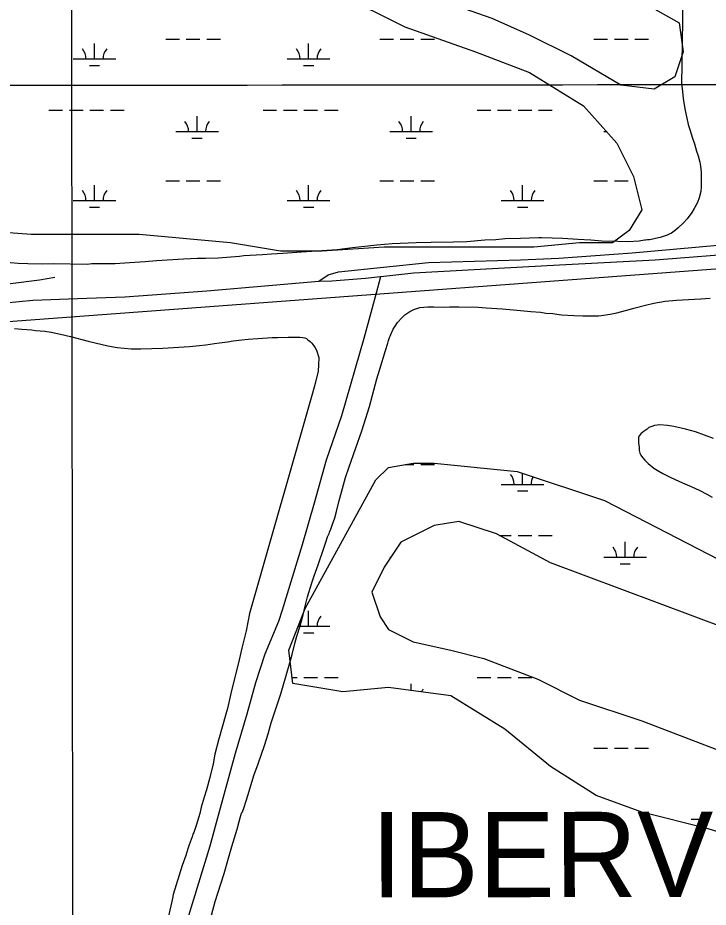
# Model space of a CAD drawing. Extents: x 3297772 to 3335630, y 634068 to 659439.
# Drawn here: x 3322784 to 3324403, y 652690 to 654776 of the extents above; entities that cross this region are included whole.
import ezdxf

# ---------------------------------------------------------------- set-up
doc = ezdxf.new("R2010")
doc.units = 0
for name, color, linetype in [('V-DTCH-CNTR', 7, 'Continuous'), ('V-GRID-MAJR', 7, 'Continuous'), ('V-SITE-VEGE', 7, 'Continuous'), ('V-TOPO-GNAM-IDEN', 7, 'Continuous'), ('V-TOPO-SHOR', 7, 'Continuous'), ('V-UTIL-LINE', 7, 'Continuous'), ('V-WETL-SWMP', 7, 'Continuous')]:
    doc.layers.add(name, color=color, linetype=linetype)

msp = doc.modelspace()

# ---------------------------------------------------------------- linework, layer by layer
at = {"layer": 'V-DTCH-CNTR'}
msp.add_lwpolyline([(3322095.367, 654133.073), (3322107.651, 654108.491), (3322165.575, 654109.707), (3322288.881, 654110.465), (3322417.434, 654121.004), (3322564.492, 654130.908), (3322704.131, 654145.635), (3322834.7260000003, 654161.661), (3322870.6580000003, 654168.284)], dxfattribs=at)
at = {"layer": 'V-GRID-MAJR'}
for points in [[(3322928.257, 639467.96), (3322924.734, 642495.561), (3322917.681, 648556.903), (3322910.628, 654618.27), (3322907.098, 657652.0210000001)], [(3301871.984, 654599.909), (3307131.646, 654603.3520000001), (3312391.307, 654607.559), (3317650.968, 654612.532), (3322910.628, 654618.27), (3328170.287, 654624.772), (3333429.9450000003, 654632.04), (3333429.946, 654632.04)]]:
    msp.add_spline(points, degree=3, dxfattribs=at)
at = {"layer": 'V-SITE-VEGE'}
for p, q in [((3324342.918, 654820.322), (3324340.307, 654619.819)), ((3324340.307, 654619.819), (3324341.372, 654610.9569999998)), ((3324341.372, 654610.9569999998), (3324344.008, 654586.742)), ((3324344.008, 654586.742), (3324347.819, 654562.512)), ((3324347.819, 654562.512), (3324355.608, 654526.426)), ((3324355.608, 654526.426), (3324359.575, 654513.991)), ((3324359.575, 654513.991), (3324365.801, 654493.857)), ((3324365.801, 654493.857), (3324370.349, 654480.821)), ((3324370.349, 654480.821), (3324375.434, 654463.6510000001)), ((3324375.434, 654463.6510000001), (3324379.416, 654452.393)), ((3324379.416, 654452.393), (3324382.762, 654437.604)), ((3324382.762, 654437.604), (3324384.409, 654428.145)), ((3324384.409, 654428.145), (3324385.994, 654413.9679999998)), ((3324385.994, 654413.9679999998), (3324385.865, 654403.944)), ((3324385.865, 654403.944), (3324386.268, 654389.7839999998)), ((3324386.268, 654389.7839999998), (3324386.139, 654379.759)), ((3324385.41, 654369.15), (3324381.673, 654353.8640000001)), ((3324386.139, 654379.759), (3324385.41, 654369.15)), ((3324381.673, 654353.8640000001), (3324377.407, 654343.302)), ((3324369.557, 654329.251), (3324364.125, 654319.883)), ((3324377.407, 654343.302), (3324369.557, 654329.251)), ((3324364.125, 654319.883), (3324353.312, 654304.689)), ((3324344.344, 654295.3689999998), (3324331.806, 654283.736)), ((3324353.312, 654304.689), (3324344.344, 654295.3689999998)), ((3324306.218, 654266.373), (3324294.37, 654262.4)), ((3324310.965, 654268.671), (3324306.218, 654266.373)), ((3324316.313, 654271.5529999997), (3324310.965, 654268.6709999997)), ((3324325.8340000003, 654277.916), (3324316.313, 654271.553)), ((3324331.806, 654283.736), (3324325.8340000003, 654277.916)), ((3323661.293, 654246.456), (3323625.272, 654243.386)), ((3323717.9420000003, 654248.6680000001), (3323661.293, 654246.456)), ((3323753.34, 654249.3869999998), (3323717.9420000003, 654248.6679999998)), ((3323805.251, 654249.893), (3323753.34, 654249.387)), ((3323836.5300000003, 654251.2549999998), (3323805.251, 654249.893)), ((3323879.042, 654254.829), (3323836.5300000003, 654251.255)), ((3323904.415, 654255.6789999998), (3323879.042, 654254.8289999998)), ((3323926.865, 654258.337), (3323904.415, 654255.679)), ((3323962.259, 654259.058), (3323926.865, 654258.337)), ((3323983.498, 654259.367), (3323962.259, 654259.058)), ((3324005.332, 654260.262), (3323983.498, 654259.367)), ((3324011.8200000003, 654260.178), (3324005.332, 654260.262)), ((3324061.931, 654258.3470000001), (3324011.8200000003, 654260.178)), ((3324096.708, 654256.7149999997), (3324061.931, 654258.3470000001)), ((3324127.35, 654254.5459999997), (3324096.708, 654256.7149999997)), ((3324153.275, 654252.4409999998), (3324127.35, 654254.5459999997)), ((3324191.0100000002, 654251.3589999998), (3324153.275, 654252.4409999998)), ((3324215.187, 654251.044), (3324191.0100000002, 654251.3589999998)), ((3324240.5670000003, 654252.4839999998), (3324215.187, 654251.044)), ((3324253.572, 654254.6709999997), (3324240.5670000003, 654252.4839999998)), ((3324255.931, 654254.6439999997), (3324253.572, 654254.6709999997)), ((3324260.075, 654255.7689999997), (3324255.931, 654254.6439999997)), ((3324264.791, 654255.7069999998), (3324260.075, 654255.7689999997)), ((3324272.481, 654257.376), (3324264.791, 654255.7069999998)), ((3324278.986, 654258.47), (3324272.481, 654257.376)), ((3324290.225, 654261.274), (3324278.986, 654258.47)), ((3324294.37, 654262.4), (3324290.225, 654261.274)), ((3323405.018, 654223.84), (3323379.039, 654221.819)), ((3323448.702, 654226.812), (3323405.018, 654223.84)), ((3323532.5270000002, 654232.208), (3323448.702, 654226.812)), ((3323568.5670000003, 654237.05), (3323532.5270000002, 654232.208)), ((3323625.272, 654243.386), (3323568.5670000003, 654237.05)), ((3322784.8140000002, 654200.0609999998), (3322748.882, 654203.4789999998)), ((3323082.72, 654203.8520000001), (3323045.531, 654201.386)), ((3323109.295, 654206.4569999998), (3323082.72, 654203.8519999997)), ((3323172.455, 654210.3519999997), (3323109.295, 654206.4569999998)), ((3323204.914, 654211.6999999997), (3323172.455, 654210.3519999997)), ((3323223.793, 654212.044), (3323204.914, 654211.7000000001)), ((3323253.292, 654212.838), (3323223.793, 654212.044)), ((3323303.48, 654216.9039999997), (3323253.292, 654212.8379999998)), ((3323314.112, 654217.9459999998), (3323303.48, 654216.9039999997)), ((3323357.197, 654220.334), (3323314.112, 654217.946)), ((3323379.039, 654221.819), (3323357.197, 654220.334)), ((3322807.215, 654199.1799999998), (3322784.8140000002, 654200.0609999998)), ((3322842.009, 654198.728), (3322807.215, 654199.1799999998)), ((3322867.375, 654198.9879999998), (3322842.009, 654198.728)), ((3322946.395, 654197.9599999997), (3322867.375, 654198.9879999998)), ((3322957.616, 654198.9939999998), (3322946.395, 654197.9599999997)), ((3322977.0840000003, 654199.33), (3322957.616, 654198.9940000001)), ((3322993.595, 654199.1149999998), (3322977.0840000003, 654199.3299999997)), ((3323012.474, 654199.459), (3322993.595, 654199.115)), ((3323045.531, 654201.386), (3323012.474, 654199.459))]:
    msp.add_line(p, q, dxfattribs=at)
for points in [[(3323238.34, 652672.079), (3323246.458, 652703.882), (3323252.5810000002, 652723.613), (3323267.853, 652769.629), (3323278.218, 652805.074), (3323285.548, 652832.859), (3323297.8140000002, 652873.412), (3323302.8170000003, 652891.319), (3323305.498, 652900.089), (3323308.5700000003, 652910.685), (3323309.698, 652912.873), (3323312.733, 652920.534), (3323319.987, 652942.4500000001), (3323326.119, 652962.5430000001), (3323337.596, 652999.0750000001), (3323347.492, 653026.457), (3323362.356, 653069.545), (3323370.784, 653096.9450000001), (3323378.089, 653122.8910000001), (3323400.252, 653191.198), (3323413.282, 653233.946), (3323421.3740000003, 653263.916), (3323426.756, 653282.92), (3323433.7, 653309.238), (3323438.323, 653326.052), (3323445.61, 653350.532), (3323452.544, 653376.118), (3323456.8000000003, 653392.936), (3323462.995, 653418.165), (3323472.967, 653451.415), (3323479.049, 653467.8420000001), (3323488.183, 653493.399), (3323502.292, 653534.664), (3323506.509, 653548.547), (3323510.31, 653558.769), (3323513.72, 653567.157), (3323514.488, 653569.7170000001), (3323517.8880000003, 653577.377), (3323520.941, 653586.507), (3323527.034, 653603.667), (3323530.89, 653618.29), (3323537.46, 653643.88), (3323542.49, 653663.9890000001), (3323552.468, 653697.971), (3323560.8710000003, 653723.536), (3323575.352, 653765.164), (3323590.575, 653807.517), (3323595.167, 653822.127), (3323608.19, 653864.509), (3323625.909, 653929.567), (3323632.44, 653952.224), (3323645.849, 653996.066), (3323651.2, 654012.87), (3323653.1210000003, 654019.446), (3323655.413, 654026.387), (3323656.926, 654030.036), (3323658.075, 654033.688), (3323664.107, 654046.08), (3323668.598, 654052.99), (3323674.2090000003, 654061.354), (3323683.892, 654072.6), (3323691.322, 654079.839), (3323702.795, 654087.759), (3323712.3880000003, 654092.035), (3323726.753, 654096.6190000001), (3323745.486, 654098.574), (3323759.423, 654098.392), (3323781.4220000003, 654097.741), (3323796.098, 654098.284), (3323818.114, 654098.73), (3323863.219, 654097.7760000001), (3323882.27, 654096.062), (3323919.291, 654094.112), (3323946.395, 654091.191), (3323986.701, 654087.732), (3324009.0470000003, 654085.609), (3324022.232, 654083.968), (3324037.987, 654082.664), (3324047.869, 654081.068), (3324058.852, 654079.458), (3324087.4450000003, 654077.984), (3324108.711, 654077.341), (3324123.014, 654077.154), (3324145.028, 654077.603), (3324152.006, 654078.246), (3324172.582, 654080.912), (3324188.0300000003, 654084.38), (3324220.053, 654092.764), (3324228.525, 654095.588), (3324255.753, 654102.203), (3324275.254, 654106.719), (3324301.727, 654111.51), (3324328.1750000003, 654114.4670000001), (3324370.386, 654116.482), (3324385.435, 654117.389), (3324407.463, 654118.938)], [(3322776.086, 654047.899), (3322793.352, 654045.943), (3322816.968, 654044.485), (3322825.02, 654043.225), (3322846.897, 654041.212), (3322861.85, 654038.713), (3322883.698, 654034.394), (3322907.2600000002, 654028.899), (3322948.617, 654017.986), (3322965.286, 654014.312), (3322995.162, 654007.006), (3323016.443, 654003.273), (3323049.829, 653999.957), (3323072.304, 653999.664), (3323123.631, 654001.878), (3323161.122, 654003.699), (3323186.507, 654005.6730000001), (3323210.167, 654007.672), (3323224.598, 654009.212), (3323244.811, 654012.409), (3323256.938, 654013.98), (3323275.417, 654016.622), (3323288.7, 654018.756), (3323309.485, 654021.367), (3323323.915, 654022.909), (3323346.99, 654024.336), (3323380.452, 654026.786), (3323392.554, 654026.626), (3323417.927, 654027.449), (3323445.014, 654027.0970000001), (3323452.497, 654026.427), (3323456.523, 654025.797), (3323461.113, 654024.007), (3323463.9560000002, 654021.086), (3323469.09, 654016.986), (3323473.071, 654012.9), (3323477.607, 654007.078), (3323481.005, 654002.4230000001), (3323484.397, 653997.1900000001)], [(3323484.397, 653997.1900000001), (3323489.3510000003, 653979.258), (3323489.134, 653962.544), (3323487.784, 653947.5750000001), (3323481.073, 653918.844), (3323474.433, 653895.8740000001), (3323327.075, 653379.032), (3323319.629, 653338.205), (3323309.307, 653297.993), (3323302.608, 653270.412), (3323292.233, 653226.1630000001), (3323284.958, 653198.591), (3323275.1890000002, 653156.642), (3323271.56, 653143.432), (3323254.054, 653082.562), (3323246.126, 653049.232), (3323241.801, 653026.809), (3323234.467, 652994.627), (3323226.6010000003, 652965.91), (3323221.188, 652948.688), (3323213.966, 652925.15), (3323210.8880000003, 652910.204), (3323204.8880000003, 652891.838), (3323201.877, 652882.077), (3323197.089, 652868.306), (3323196.474, 652865.433), (3323195.291, 652863.143), (3323192.8880000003, 652855.68), (3323185.727, 652836.752), (3323182.14, 652827), (3323177.911, 652812.068), (3323168.953, 652787.975), (3323147.9, 652720.236), (3323147.269, 652716.207), (3323147.2490000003, 652714.479), (3323109.285, 652543.206)], [(3324414.819, 653789.439), (3324372.911, 653805.219), (3324349.699, 653811.7930000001), (3324321.998, 653817.529), (3324306.804, 653820.415), (3324288.896, 653821.544), (3324276.332, 653819.915), (3324270.036, 653818.205), (3324263.73, 653815.6), (3324259.194, 653811.179), (3324250.1520000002, 653805.024), (3324244.719, 653800.615), (3324241.077, 653796.183), (3324240.16, 653794.4010000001), (3324239.228, 653791.7270000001), (3324239.0640000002, 653779.185), (3324240.717, 653768.408)], [(3324240.717, 653768.408), (3324240.623, 653761.242), (3324242.333, 653754.949), (3324244.09, 653752.237), (3324244.9620000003, 653750.435), (3324248.477, 653745.012), (3324253.769, 653738.671), (3324261.74, 653731.399), (3324275.037, 653720.473), (3324286.59, 653713.153), (3324296.375, 653707.65), (3324313.292, 653699.366), (3324324.867, 653693.84), (3324342.683, 653685.544), (3324353.373, 653680.926), (3324371.197, 653673.524), (3324382.774, 653667.997), (3324399.679, 653658.818), (3324412.1410000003, 653652.383)]]:
    msp.add_lwpolyline(points, dxfattribs=at)
at = {"layer": 'V-TOPO-SHOR'}
for points in [[(3323034.738, 654122.2880000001), (3323226.842, 654136.2390000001), (3323489.66, 654158.866), (3323520.509, 654159.15), (3323599.42, 654165.6630000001), (3323634.427, 654169.321), (3323635.24, 654169.409), (3323712.679, 654177.898), (3323867.704, 654186.8470000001), (3324054.273, 654196.758), (3324277.886, 654208.927), (3324497.448, 654225.948), (3324670.463, 654247.685), (3324795.407, 654262.511), (3324942.796, 654264.018), (3325049.867, 654274.963), (3325166.48, 654281.672), (3325303.678, 654290.167), (3325469.742, 654304.458), (3325620.684, 654315.517), (3325731.796, 654320.924), (3325792.187, 654328.012)], [(3323489.66, 654158.866), (3323511.789, 654173.658), (3323535.8710000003, 654180.884), (3323746.588, 654202.818), (3323962.582, 654208.917), (3324052.4220000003, 654212.546), (3324223.95, 654225.395), (3324477.861, 654248.136), (3324610.965, 654258.056), (3324714.6550000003, 654272.4720000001), (3324847.038, 654279.661), (3324979.4220000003, 654286.8470000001), (3325115.311, 654300.159), (3325292.375, 654317.047), (3325488.531, 654326.1460000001), (3325692.927, 654336.509), (3325767.7, 654341.0210000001), (3325778.845, 654343.206), (3325799.818, 654347.322)], [(3323603.097, 654050.604), (3323624.836, 654131.678), (3323635.24, 654169.409)], [(3322689.973, 654101.259), (3322819.327, 654114.328), (3322923.8340000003, 654117.752), (3323034.738, 654122.2880000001)], [(3322758.436, 651214.9230000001), (3322808.362, 651374.954), (3322867.312, 651584.708), (3322942.694, 651831.7270000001), (3323014.852, 652075.998), (3323074.043, 652273.7880000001), (3323126.427, 652469.274), (3323181.952, 652661.13), (3323235.241, 652834.2760000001), (3323257.024, 652914.933), (3323294.289, 653051.604), (3323321.808, 653144.147), (3323341.903, 653217.648), (3323363.909, 653284.7440000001), (3323396.003, 653361.278), (3323404.723, 653387.88), (3323450.975, 653541.181), (3323479.758, 653638.8910000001), (3323507.781, 653739.4), (3323543.4220000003, 653843.4), (3323595.626, 654024.934), (3323603.097, 654050.604)]]:
    msp.add_lwpolyline(points, dxfattribs=at)
at = {"layer": 'V-UTIL-LINE'}
msp.add_lwpolyline([(3326203.159, 654319.881), (3321438.966, 653964.7220000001)], dxfattribs=at)
at = {"layer": 'V-WETL-SWMP'}
for p, q in [((3323130.7683669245, 654726.5917917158), (3323162.768366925, 654726.5917917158)), ((3323178.7683669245, 654726.591791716), (3323210.7683669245, 654726.5917917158)), ((3323226.7683669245, 654726.591791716), (3323258.7683669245, 654726.5917917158)), ((3323632.6763669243, 654726.5917917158), (3323664.676366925, 654726.5917917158)), ((3323680.6763669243, 654726.591791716), (3323712.6763669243, 654726.5917917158)), ((3323728.6763669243, 654726.591791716), (3323760.6763669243, 654726.5917917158)), ((3324134.584366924, 654726.5917917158), (3324166.584366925, 654726.5917917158)), ((3324182.584366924, 654726.591791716), (3324214.584366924, 654726.5917917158)), ((3324230.584366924, 654726.591791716), (3324262.584366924, 654726.5917917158)), ((3322963.7043669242, 654680.1617917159), (3322963.7043669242, 654716.1617917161)), ((3323465.6123669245, 654680.1617917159), (3323465.6123669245, 654716.1617917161)), ((3322913.7043669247, 654680.1617917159), (3323013.7043669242, 654680.1617917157)), ((3322951.7043669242, 654664.7307917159), (3322975.7043669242, 654664.7307917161)), ((3323415.612366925, 654680.1617917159), (3323515.6123669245, 654680.1617917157)), ((3323453.6123669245, 654664.7307917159), (3323477.6123669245, 654664.7307917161)), ((3322856.860366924, 654560.0907917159), (3322888.860366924, 654560.0907917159)), ((3322904.860366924, 654560.0907917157), (3322936.860366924, 654560.0907917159)), ((3322952.860366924, 654560.0907917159), (3322984.860366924, 654560.0907917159)), ((3323000.860366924, 654560.0907917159), (3323032.860366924, 654560.0907917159)), ((3323358.7683669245, 654560.0907917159), (3323390.7683669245, 654560.0907917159)), ((3323406.7683669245, 654560.0907917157), (3323438.7683669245, 654560.0907917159)), ((3323454.7683669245, 654560.0907917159), (3323486.7683669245, 654560.0907917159)), ((3323502.7683669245, 654560.0907917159), (3323534.7683669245, 654560.0907917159)), ((3323860.6763669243, 654560.0907917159), (3323892.6763669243, 654560.0907917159)), ((3323908.6763669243, 654560.0907917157), (3323940.6763669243, 654560.0907917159)), ((3323956.6763669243, 654560.0907917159), (3323988.6763669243, 654560.0907917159)), ((3324004.6763669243, 654560.0907917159), (3324036.6763669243, 654560.0907917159)), ((3323204.1763669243, 654509.3487917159), (3323204.1763669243, 654545.3487917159)), ((3323706.084366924, 654509.3487917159), (3323706.084366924, 654545.3487917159)), ((3323154.1763669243, 654509.3487917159), (3323254.176366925, 654509.3487917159)), ((3323656.084366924, 654509.3487917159), (3323756.084366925, 654509.3487917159)), ((3324157.9923669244, 654509.3487917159), (3324164.1976754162, 654509.3487917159)), ((3323192.1763669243, 654493.9177917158), (3323216.1763669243, 654493.917791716)), ((3323694.084366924, 654493.9177917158), (3323718.084366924, 654493.917791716)), ((3323130.7683669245, 654393.9167917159), (3323162.768366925, 654393.9167917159)), ((3323178.7683669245, 654393.9167917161), (3323210.7683669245, 654393.9167917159)), ((3323226.7683669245, 654393.9167917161), (3323258.7683669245, 654393.9167917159)), ((3323632.6763669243, 654393.9167917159), (3323664.676366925, 654393.9167917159)), ((3323680.6763669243, 654393.9167917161), (3323712.6763669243, 654393.9167917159)), ((3323728.6763669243, 654393.9167917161), (3323760.6763669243, 654393.9167917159)), ((3324134.584366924, 654393.9167917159), (3324166.584366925, 654393.9167917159)), ((3324182.584366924, 654393.9167917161), (3324214.584366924, 654393.9167917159)), ((3322963.7043669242, 654347.4867917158), (3322963.7043669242, 654383.4867917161)), ((3323465.6123669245, 654347.4867917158), (3323465.6123669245, 654383.4867917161)), ((3323967.5203669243, 654347.4867917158), (3323967.5203669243, 654383.4867917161)), ((3322913.7043669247, 654347.4867917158), (3323013.7043669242, 654347.4867917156)), ((3322951.7043669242, 654332.0557917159), (3322975.7043669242, 654332.0557917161)), ((3323415.612366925, 654347.4867917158), (3323515.6123669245, 654347.4867917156)), ((3323453.6123669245, 654332.0557917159), (3323477.6123669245, 654332.0557917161)), ((3323917.520366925, 654347.4867917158), (3324017.5203669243, 654347.4867917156)), ((3323955.5203669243, 654332.0557917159), (3323979.5203669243, 654332.0557917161)), ((3323691.918869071, 653728.5667917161), (3323712.6763669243, 653728.5667917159)), ((3323728.6763669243, 653728.5667917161), (3323760.6763669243, 653728.5667917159)), ((3323967.5203669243, 653682.1367917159), (3323967.5203669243, 653707.9625883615)), ((3323917.520366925, 653682.1367917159), (3324017.5203669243, 653682.1367917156)), ((3323955.5203669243, 653666.7057917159), (3323979.5203669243, 653666.7057917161)), ((3323913.359689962, 653562.0657917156), (3323940.6763669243, 653562.0657917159)), ((3323956.6763669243, 653562.0657917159), (3323988.6763669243, 653562.0657917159)), ((3324004.6763669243, 653562.0657917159), (3324036.6763669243, 653562.0657917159)), ((3324207.9923669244, 653511.3237917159), (3324207.9923669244, 653547.3237917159)), ((3323656.084366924, 653511.3237917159), (3323658.4099579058, 653511.3237917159)), ((3324157.9923669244, 653511.3237917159), (3324257.992366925, 653511.3237917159)), ((3324195.9923669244, 653495.8927917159), (3324219.9923669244, 653495.8927917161)), ((3323465.6123669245, 653349.4617917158), (3323465.6123669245, 653385.4617917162)), ((3323441.4560302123, 653349.4617917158), (3323515.6123669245, 653349.4617917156)), ((3323453.6123669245, 653334.0307917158), (3323477.6123669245, 653334.0307917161)), ((3323426.9410240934, 653229.3907917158), (3323438.7683669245, 653229.3907917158)), ((3323454.7683669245, 653229.3907917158), (3323486.7683669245, 653229.3907917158)), ((3323502.7683669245, 653229.3907917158), (3323534.7683669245, 653229.3907917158)), ((3323860.6763669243, 653229.3907917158), (3323892.6763669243, 653229.3907917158)), ((3323908.6763669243, 653229.3907917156), (3323940.6763669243, 653229.3907917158)), ((3323956.6763669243, 653229.3907917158), (3323988.6763669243, 653229.3907917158)), ((3323706.084366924, 653198.3665954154), (3323706.084366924, 653214.6487917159)), ((3324134.584366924, 653063.2167917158), (3324166.584366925, 653063.2167917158)), ((3324182.584366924, 653063.216791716), (3324214.584366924, 653063.2167917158)), ((3324230.584366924, 653063.216791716), (3324262.584366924, 653063.2167917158)), ((3324362.584366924, 652896.7157917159), (3324394.584366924, 652896.7157917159))]:
    msp.add_line(p, q, dxfattribs=at)
for points in [[(3323535.8310000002, 654833.058), (3323691.646, 654755.091), (3323857.199, 654696.616), (3323983.799, 654647.886), (3324110.399, 654569.919), (3324188.306, 654482.206), (3324227.2600000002, 654404.238), (3324246.737, 654326.2710000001), (3324217.521, 654277.541), (3324178.568, 654248.304), (3324100.66, 654248.304), (3323993.537, 654238.558), (3323642.954, 654238.558), (3323496.877, 654228.812), (3323399.4930000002, 654228.812), (3323282.632, 654248.304), (3323068.386, 654267.795), (3322815.187, 654267.795), (3322688.5870000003, 654277.541)], [(3324246.737, 654813.567), (3324334.383, 654764.837), (3324344.1210000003, 654696.616), (3324324.644, 654638.14), (3324275.952, 654608.902), (3324198.044, 654618.648), (3324081.183, 654686.87), (3323983.799, 654735.599), (3323896.153, 654774.583), (3323730.6, 654833.058)], [(3324529.1520000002, 652835.1460000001), (3324402.552, 652874.13), (3324246.737, 652913.1140000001), (3324139.614, 652952.0970000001), (3324032.491, 653020.319), (3323925.369, 653108.032), (3323798.769, 653185.9990000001), (3323652.693, 653205.491), (3323545.5700000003, 653195.745), (3323428.7090000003, 653215.237), (3323418.97, 653293.204), (3323457.924, 653390.6630000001), (3323623.477, 653692.786), (3323652.693, 653722.024), (3323711.123, 653731.77), (3323759.815, 653731.77), (3323954.5840000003, 653712.278), (3324159.091, 653644.057), (3324499.936, 653468.631)], [(3324451.244, 653341.934), (3324032.491, 653497.868), (3323905.892, 653566.09), (3323818.2460000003, 653595.327), (3323759.815, 653585.581), (3323681.9080000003, 653546.598), (3323642.954, 653488.122), (3323613.739, 653429.647), (3323633.216, 653371.171), (3323652.693, 653341.934), (3323711.123, 653312.696), (3323798.769, 653293.204), (3323876.677, 653273.712), (3324003.276, 653224.983), (3324100.661, 653176.253), (3324246.737, 653127.524), (3324704.443, 652952.0970000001)]]:
    msp.add_lwpolyline(points, dxfattribs=at)
for centre, radius, start, end in [((3322908.4614308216, 654680.636594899), 35.24628790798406, 359.2281799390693, 40.771838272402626), ((3323018.947303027, 654680.636594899), 35.24628790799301, 139.2281769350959, 180.77183526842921), ((3323410.3694308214, 654680.636594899), 35.24628790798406, 359.2281799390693, 40.771838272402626), ((3323520.8553030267, 654680.636594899), 35.24628790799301, 139.2281769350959, 180.77183526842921), ((3323148.9334308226, 654509.8235948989), 35.24628790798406, 359.2281799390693, 40.771838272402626), ((3323259.4193030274, 654509.8235948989), 35.24628790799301, 139.2281769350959, 180.77183526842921), ((3323650.8414308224, 654509.8235948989), 35.24628790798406, 359.2281799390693, 40.771838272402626), ((3323761.3273030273, 654509.8235948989), 35.24628790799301, 139.2281769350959, 180.77183526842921), ((3322908.4614308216, 654347.961594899), 35.24628790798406, 359.2281799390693, 40.771838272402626), ((3323018.947303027, 654347.961594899), 35.24628790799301, 139.2281769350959, 180.77183526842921), ((3323410.3694308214, 654347.961594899), 35.24628790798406, 359.2281799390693, 40.771838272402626), ((3323520.8553030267, 654347.961594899), 35.24628790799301, 139.2281769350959, 180.77183526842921), ((3323912.2774308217, 654347.961594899), 35.24628790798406, 359.2281799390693, 40.771838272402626), ((3324022.7633030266, 654347.961594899), 35.24628790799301, 139.2281769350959, 180.77183526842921), ((3323912.2774308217, 653682.611594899), 35.24628790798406, 359.2281799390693, 40.771838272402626), ((3324022.7633030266, 653682.611594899), 35.24628790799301, 150.81417273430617, 180.77183526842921), ((3324152.7494308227, 653511.798594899), 35.24628790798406, 359.2281799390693, 40.771838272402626), ((3324263.235303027, 653511.798594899), 35.24628790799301, 139.2281769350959, 180.77183526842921), ((3323520.8553030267, 653349.9365948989), 35.24628790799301, 139.2281769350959, 180.77183526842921), ((3323410.3694308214, 653349.9365948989), 35.24628790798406, 359.2281799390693, 12.727831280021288), ((3323761.3273030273, 653179.123594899), 35.24628790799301, 139.2281769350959, 152.89643613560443)]:
    msp.add_arc(centre, radius, start, end, dxfattribs=at)

# ---------------------------------------------------------------- texts
at = {"layer": 'V-TOPO-GNAM-IDEN'}
msp.add_text('IBERVILLE', height=199.99959800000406, rotation=0.0733610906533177, dxfattribs=at).set_placement((3323611.949115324, 652713.4789306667))

doc.saveas('drawing.dxf')
